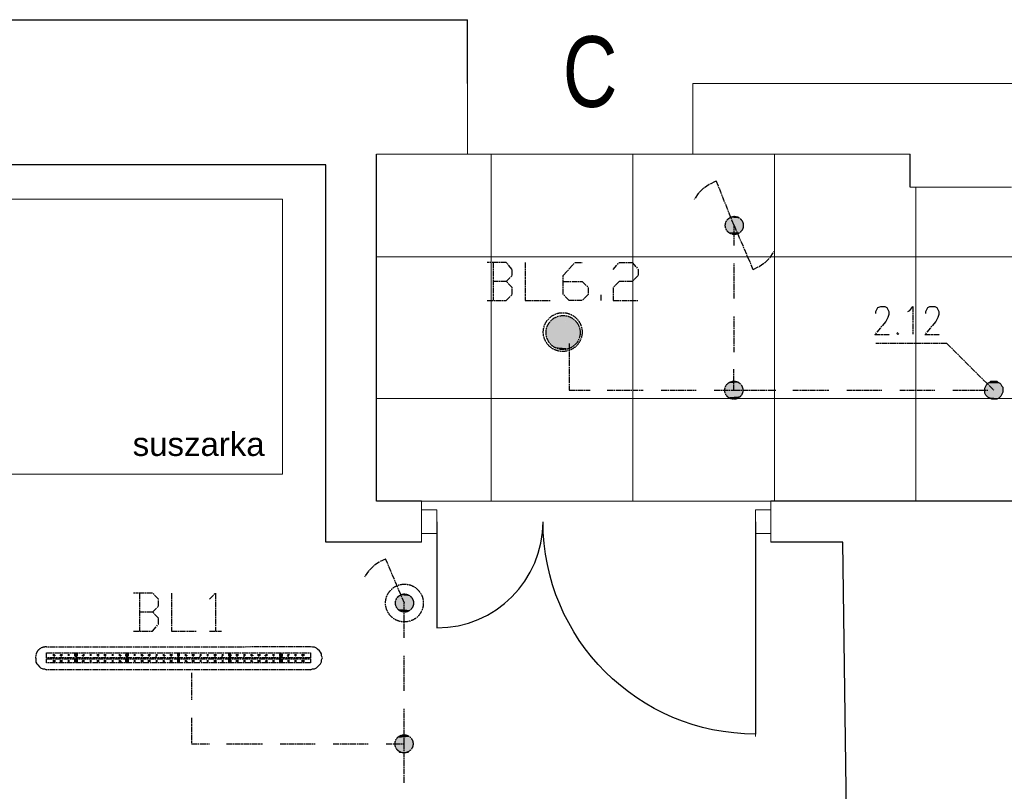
# Model space of a CAD drawing. Header units: millimetres. Extents: x -523 to 1404227, y -783705 to 1038705.
# Tile 485 of 508: x 888855 to 893027, y 238545 to 241815. Entities that reach past the tile are written whole.
import ezdxf

# ---------------------------------------------------------------- set-up
doc = ezdxf.new("R2010")
doc.units = ezdxf.units.MM
doc.linetypes.add('ACAD_ISO08W100', pattern=[36, 24, -3, 6, -3])
doc.layers.add('!!ELEKTRYKA', color=7, linetype='Continuous')
doc.styles.add('BIKWYM', font='BIKROMSW.SHX', dxfattribs={"width": 0.8})
doc.styles.get("Standard").update_dxf_attribs({"font": 'arial.ttf'})

msp = doc.modelspace()

# ---------------------------------------------------------------- linework, layer by layer
at = {"layer": '!!ELEKTRYKA', "color": 252}
for p, q in [((886382.7, 241815.06), (890752.7, 241815.06)), ((890752.7, 241545.06), (890752.7, 241815.06)), ((890367.7, 239775.06), (890367.7, 241245.06)), ((892627.7, 241105.06), (892627.7, 241245.06)), ((890152.7, 241200.06), (886922.7, 241200.06)), ((890152.7, 239600.06), (890152.7, 241200.06)), ((890557.7, 239775.06), (890367.7, 239775.06)), ((901667.7, 239775.06), (892037.7, 239775.06)), ((890622.7, 239687.56), (890622.7, 239237.56)), ((890557.7, 239600.06), (890152.7, 239600.06)), ((892342.7, 239600.06), (892037.7, 239600.06)), ((892412.7, 234500.06), (892342.7, 239600.06))]:
    msp.add_line(p, q, dxfattribs=at)
at = {"layer": '!!ELEKTRYKA', "color": 252, "lineweight": 20}
for p, q in [((890752.7, 241245.06), (890752.7, 241545.06)), ((891707.7, 241245.06), (891707.7, 241545.06)), ((891707.7, 241545.06), (902612.7, 241545.06)), ((890752.7, 241245.06), (890367.7, 241245.06)), ((892627.7, 241245.06), (891707.7, 241245.06)), ((892627.7, 241105.06), (893057.7, 241105.06)), ((890557.7, 239775.06), (890557.7, 239600.06)), ((892037.7, 239775.06), (892037.7, 239600.06)), ((890622.7, 239737.56), (890557.7, 239737.56)), ((890622.7, 239737.56), (890622.7, 239637.56)), ((892037.7, 239737.56), (891972.7, 239737.56)), ((891972.7, 239737.56), (891972.7, 239637.56)), ((891972.7, 239687.56), (891972.7, 238777.56)), ((890622.7, 239637.56), (890557.7, 239637.56)), ((892037.7, 239637.56), (891972.7, 239637.56))]:
    msp.add_line(p, q, dxfattribs=at)
at = {"layer": '!!ELEKTRYKA', "color": 252, "lineweight": 15, "ltscale": 15}
for p, q in [((890752.7, 241245.06), (891707.7, 241245.06)), ((890852.7, 241245.06), (890852.7, 239775.06)), ((891452.7, 241245.06), (891452.7, 239775.06)), ((892052.7, 241245.06), (892052.7, 239775.06)), ((892652.7, 241105.06), (892652.7, 239775.06)), ((890367.7, 240810.06), (904592.7, 240810.06)), ((890367.7, 240210.06), (904592.7, 240210.06)), ((890557.7, 239775.06), (892037.7, 239775.06))]:
    msp.add_line(p, q, dxfattribs=at)
at = {"layer": '!!ELEKTRYKA', "color": 252, "lineweight": 13}
for p, q in [((887306.27, 241054.31), (889969.37, 241054.31)), ((889969.37, 241054.31), (889969.37, 239888.63)), ((889969.37, 239888.63), (887306.27, 239888.63))]:
    msp.add_line(p, q, dxfattribs=at)
at = {"layer": '!!ELEKTRYKA', "color": 252, "extrusion": (0, 0, -1)}
msp.add_line((891972.7, 239687.56), (891972.7, 238787.56), dxfattribs=at)
at = {"layer": '!!ELEKTRYKA', "color": 5, "linetype": 'ACAD_ISO08W100', "lineweight": -3}
for points in [[(891801.75, 241129.13), (891776.18, 241116.41), (891751.31, 241099.5), (891729.99, 241078.33), (891712.94, 241052.89)], [(891882.06, 240942.84), (891806.1, 241133.38)], [(891882, 240858.24), (891882, 240942.94), (891962.17, 240756.64)], [(891962.74, 240756.56), (891988.26, 240769.25), (892013.79, 240786.2), (892035.05, 240807.39), (892051.36, 240832.77)], [(890916.75, 240705.8), (890942.53, 240731.22), (890942.53, 240756.56), (890916.75, 240786.2), (890836.58, 240786.2)], [(890861.42, 240786.35), (890861.42, 240625.53)], [(890997.36, 240786.25), (890997.36, 240625.4), (891103.16, 240625.4)], [(891158.14, 240705.86), (891238.81, 240705.86), (891263.8, 240680.45), (891263.8, 240650.82), (891238.81, 240625.41), (891183.84, 240625.41), (891158.14, 240650.82), (891158.14, 240731.28), (891208.83, 240786.25), (891238.81, 240786.25)], [(891369.99, 240756.57), (891395.64, 240786.21), (891450.51, 240786.21), (891476.16, 240756.57), (891476.16, 240731.2), (891450.51, 240705.76), (891395.64, 240705.76), (891369.99, 240680.39), (891369.99, 240625.38), (891476.16, 240625.38)], [(891882, 240633.91), (891882, 240782.04)], [(890836.58, 240625.34), (890916.75, 240625.34), (890942.53, 240650.75), (890942.53, 240680.39), (890916.75, 240705.8), (890861.63, 240705.8)], [(891318.92, 240625.43), (891318.92, 240650.81)], [(892483.13, 240570.37), (892483.13, 240578.84), (892487.37, 240587.31), (892491.6, 240595.78), (892504.31, 240600.02), (892521.25, 240600.02), (892529.72, 240595.78), (892533.95, 240587.31), (892538.19, 240578.84), (892538.19, 240566.14), (892533.95, 240553.43), (892525.48, 240536.5), (892478.9, 240481.51), (892542.42, 240481.51)], [(892618.29, 240578.95), (892626.75, 240583.18), (892639.44, 240600.1), (892639.44, 240481.6)], [(892694.97, 240570.31), (892694.97, 240578.84), (892699.2, 240587.29), (892703.43, 240595.74), (892711.88, 240599.97), (892733.01, 240599.97), (892741.47, 240595.74), (892745.69, 240587.29), (892749.92, 240578.84), (892749.92, 240566.08), (892745.69, 240553.4), (892737.24, 240536.5), (892690.74, 240481.47), (892754.15, 240481.47)], [(891882, 240405.25), (891882, 240557.71)], [(892576.29, 240489.93), (892572.06, 240485.7), (892576.29, 240481.47), (892580.52, 240485.7)], [(891183.67, 240443.36), (891183.67, 240244.37), (891272.89, 240244.37)], [(892783.69, 240443.38), (892483.04, 240443.38)], [(892783.9, 240443.32), (892983.11, 240244.4)], [(891797.13, 240244.46), (891881.62, 240244.46), (891881.62, 240333.35)], [(891344.45, 240244.41), (891496.98, 240244.41)], [(891573.25, 240244.41), (891721.5, 240244.41)], [(891882, 240244.42), (892060.08, 240244.42)], [(892131.73, 240244.42), (892284.26, 240244.42)], [(892360.18, 240244.42), (892508.45, 240244.42)], [(892585.07, 240244.42), (892732.64, 240244.42)], [(892809.26, 240244.42), (892957.53, 240244.42)], [(890404.75, 239528.95), (890378.87, 239516.29), (890353.7, 239499.32), (890332.85, 239478.18), (890315.59, 239452.8)], [(890485.08, 239342.68), (890404.61, 239533.16)], [(889418.27, 239304.55), (889443.65, 239330), (889443.65, 239359.58), (889418.27, 239385.03), (889337.79, 239385.03)], [(889363.32, 239384.97), (889363.32, 239224.11)], [(889498.57, 239385.01), (889498.57, 239224.12), (889604.28, 239224.12)], [(889659.35, 239359.64), (889684.66, 239385.02), (889684.66, 239224.2)], [(890484.65, 239194.62), (890484.65, 239342.74)], [(889337.79, 239224.14), (889418.27, 239224.14), (889443.65, 239253.79), (889443.65, 239279.17), (889418.27, 239304.55), (889363.16, 239304.55)], [(889659.53, 239224.2), (889710.44, 239224.2)], [(890484.65, 238970.23), (890484.65, 239118.43)], [(890087.19, 239059.1), (888969.3, 239059.1)], [(889583.44, 239046.28), (889583.44, 238931.96)], [(890408.75, 238745.74), (890484.91, 238745.74), (890484.91, 238893.97)], [(889583.44, 238855.77), (889583.44, 238745.72), (889659.42, 238745.72)], [(889731.12, 238745.85), (889883.59, 238745.85)], [(889959.47, 238745.85), (890107.62, 238745.85)], [(890184.22, 238745.85), (890332.36, 238745.85)], [(890484.65, 238580.78), (890484.65, 238745.85)]]:
    msp.add_lwpolyline(points, dxfattribs=at)
for points in [[(893007.95, 240214.75), (893003.73, 240210.53), (892995.29, 240206.31), (892986.86, 240206.31), (892978.42, 240206.31), (892974.21, 240206.31), (892965.77, 240210.53), (892957.34, 240214.75), (892953.12, 240218.97), (892948.9, 240223.26), (892944.68, 240231.69), (892944.68, 240240.13), (892944.68, 240248.63), (892944.68, 240252.85), (892948.9, 240261.35), (892953.12, 240269.79), (892957.34, 240274.01), (892965.77, 240278.22), (892969.99, 240282.51), (892978.42, 240282.51), (892986.86, 240282.51), (892995.29, 240282.51), (892999.51, 240278.22), (893007.95, 240274.01), (893012.16, 240269.79), (893016.38, 240261.35), (893020.6, 240257.07), (893020.6, 240248.63), (893020.6, 240240.13), (893020.6, 240235.91), (893016.38, 240227.47), (893012.16, 240218.97)], [(888969.3, 239131.03), (890087.19, 239131.03), (890087.19, 239109.86), (888969.3, 239109.86)], [(889100.34, 239122.5), (889100.34, 239126.79), (889096.71, 239126.79), (889092.35, 239126.79), (889087.99, 239126.79), (889087.99, 239122.5), (889087.99, 239118.29), (889092.35, 239118.29), (889092.35, 239114.07), (889096.71, 239114.07), (889096.71, 239118.29), (889100.34, 239118.29)], [(889317.03, 239122.53), (889317.03, 239126.73), (889312.68, 239126.73), (889308.33, 239126.73), (889303.97, 239122.53), (889303.97, 239118.25), (889308.33, 239118.25), (889308.33, 239114.04), (889312.68, 239114.04), (889312.68, 239118.25), (889317.03, 239118.25)], [(889430.94, 239118.31), (889435.29, 239114.04), (889435.29, 239114.04)], [(889532.79, 239122.51), (889532.79, 239126.78), (889528.44, 239126.78), (889524.1, 239126.78), (889524.1, 239122.51), (889524.1, 239118.31), (889528.44, 239114.04), (889528.44, 239118.31), (889532.79, 239118.31)], [(889524.1, 239118.31), (889528.44, 239114.04), (889528.44, 239114.04)], [(889617.26, 239118.26), (889621.6, 239114.07), (889621.6, 239114.07)], [(889710.41, 239118.25), (889714.75, 239114.06), (889714.75, 239114.06)], [(889753.09, 239122.48), (889748.76, 239122.48), (889748.76, 239126.74), (889744.42, 239126.74), (889740.09, 239126.74), (889740.09, 239122.48), (889740.09, 239118.29), (889744.42, 239118.29), (889744.42, 239114.03), (889748.76, 239114.03), (889748.76, 239118.29)], [(889803.57, 239118.28), (889807.9, 239114.02), (889807.9, 239114.02)], [(889969.06, 239122.46), (889969.06, 239126.72), (889964.73, 239126.72), (889960.4, 239126.72), (889956.07, 239126.72), (889956.07, 239122.46), (889956.07, 239118.21), (889960.4, 239118.21), (889960.4, 239114.03), (889964.73, 239114.03), (889964.73, 239118.21), (889969.06, 239118.21)], [(889989.88, 239118.29), (889994.21, 239114.03), (889994.21, 239114.03)], [(888969.3, 239105.64), (890087.19, 239105.64), (890087.19, 239088.7), (888969.3, 239088.7)], [(889100.34, 239097.14), (889100.34, 239101.36), (889096.71, 239101.36), (889092.35, 239101.36), (889087.99, 239101.36), (889087.99, 239097.14), (889087.99, 239092.93), (889092.35, 239092.93), (889096.71, 239092.93), (889100.34, 239092.93)], [(889317.03, 239097.14), (889317.03, 239101.35), (889312.68, 239101.35), (889308.33, 239101.35), (889303.97, 239101.35), (889303.97, 239097.14), (889303.97, 239092.86), (889308.33, 239092.86), (889312.68, 239092.86), (889317.03, 239092.86)], [(889532.79, 239097.1), (889532.79, 239101.37), (889528.44, 239101.37), (889524.1, 239101.37), (889524.1, 239097.1), (889524.1, 239092.9), (889528.44, 239092.9), (889532.79, 239092.9)], [(889753.09, 239097.12), (889748.76, 239097.12), (889748.76, 239101.31), (889744.42, 239101.31), (889740.09, 239101.31), (889740.09, 239097.12), (889740.09, 239092.85), (889744.42, 239092.85), (889748.76, 239092.85)], [(889969.06, 239097.08), (889969.06, 239101.33), (889964.73, 239101.33), (889960.4, 239101.33), (889956.07, 239101.33), (889956.07, 239097.08), (889956.07, 239092.82), (889960.4, 239092.82), (889964.73, 239092.82), (889969.06, 239092.82)]]:
    msp.add_lwpolyline(points, close=True, dxfattribs=at)
msp.add_lwpolyline([(890087.18, 239058.98), (890095.83, 239063.23), (890104.47, 239063.23), (890112.4, 239067.48), (890121.04, 239075.91), (890129.69, 239084.41), (890134.01, 239092.84), (890134.01, 239101.34), (890138.33, 239109.84), (890134.01, 239118.27), (890134.01, 239126.77), (890129.69, 239135.2), (890125.37, 239139.45), (890116.72, 239147.88), (890112.4, 239152.13), (890104.47, 239156.39), (890095.83, 239156.39), (890087.19, 239156.41), (888969.63, 239156.34, 0.4716754), (888923.07, 239109.77), (888923.07, 239101.33), (888923.07, 239092.82), (888927.43, 239084.38), (888931.8, 239080.16), (888939.8, 239071.72), (888944.17, 239067.43), (888952.9, 239063.21), (888960.9, 239063.21), (888969.63, 239058.99)], format="xyb", dxfattribs=at)
for centre, radius in [((891883.04, 240942.81), 38.16), ((891883.04, 240942.81), 38.16), ((891156.08, 240491.08), 82.23), ((891157.79, 240489.03), 72.17), ((891881.09, 240244.58), 38.32), ((891881.09, 240244.58), 38.32), ((890485.44, 239342.68), 80.12), ((890485.71, 239342.54), 38.29), ((890485.71, 239342.54), 38.29), ((890483.82, 238746.01), 38.29), ((890483.82, 238746.01), 38.29)]:
    msp.add_circle(centre, radius, dxfattribs=at)
at = {"layer": '!!ELEKTRYKA', "color": 252}
msp.add_arc((890622.7, 239687.56), 450, 270, 0, dxfattribs=at)
at = {"layer": '!!ELEKTRYKA', "color": 252, "extrusion": (0, 0, -1)}
msp.add_arc((-891972.7, 239687.56), 900, 270, 0, dxfattribs=at)
at = {"layer": '!!ELEKTRYKA', "color": 5, "linetype": 'ACAD_ISO08W100', "lineweight": -3}
for points in [[(891848.31, 240959.82), (891919.99, 240955.56), (891844.05, 240955.56)], [(891844.05, 240955.56), (891924.25, 240947.12), (891844.05, 240947.12)], [(891844.05, 240955.56), (891919.99, 240955.56), (891924.25, 240947.12)], [(891852.45, 240968.31), (891919.87, 240959.87), (891848.19, 240959.87)], [(891848.19, 240959.87), (891919.87, 240959.87), (891919.87, 240955.61)], [(891856.59, 240972.54), (891915.49, 240968.36), (891852.33, 240968.36)], [(891852.33, 240968.36), (891915.49, 240968.36), (891919.75, 240959.84)], [(891860.73, 240976.85), (891911.82, 240972.59), (891856.47, 240972.59)], [(891856.47, 240972.59), (891911.82, 240972.59), (891916.08, 240968.33)], [(891869.13, 240981.08), (891903.19, 240976.89), (891860.61, 240976.89)], [(891860.61, 240976.89), (891903.19, 240976.89), (891911.7, 240972.64)], [(891869.58, 240980.98), (891899.38, 240980.98), (891903.64, 240976.72)], [(891882.12, 240985.25), (891890.63, 240981), (891877.86, 240981)], [(891844.05, 240947.12), (891919.99, 240938.67), (891844.05, 240938.67)], [(891844.05, 240947.12), (891924.25, 240947.12), (891919.99, 240938.67)], [(891844.05, 240938.67), (891919.99, 240930.15), (891848.31, 240930.15)], [(891844.05, 240938.67), (891919.99, 240938.67), (891919.99, 240930.15)], [(891848.19, 240930.2), (891915.61, 240926.02), (891848.19, 240926.02)], [(891848.19, 240930.2), (891919.87, 240930.2), (891915.61, 240926.02)], [(891848.19, 240926.02), (891911.35, 240917.5), (891852.45, 240917.5)], [(891848.19, 240926.02), (891915.61, 240926.02), (891911.35, 240917.5)], [(891852.33, 240917.55), (891907.68, 240913.29), (891860.85, 240913.29)], [(891852.33, 240917.55), (891911.94, 240917.55), (891907.68, 240913.29)], [(891860.61, 240913.39), (891903.19, 240909.13), (891864.87, 240909.13)], [(891860.61, 240913.39), (891907.45, 240913.39), (891903.19, 240909.13)], [(891873.72, 240909.01), (891886.49, 240904.75), (891877.98, 240904.75)], [(891873.72, 240909.01), (891895.01, 240909.01), (891886.49, 240904.75)], [(891107.37, 240540.77), (891213.08, 240532.27), (891098.8, 240532.27)], [(891111.36, 240545.06), (891208.49, 240540.78), (891107.08, 240540.78)], [(891107.08, 240540.78), (891208.49, 240540.78), (891212.78, 240532.35)], [(891115.5, 240549.28), (891204.06, 240545.07), (891111.22, 240545.07)], [(891111.22, 240545.07), (891204.06, 240545.07), (891208.35, 240540.85)], [(891120.33, 240553.38), (891201.03, 240549.17), (891116.05, 240549.17)], [(891116.05, 240549.17), (891201.03, 240549.17), (891204.6, 240544.88)], [(891120.19, 240553.39), (891192.32, 240553.39), (891200.88, 240549.17)], [(891132.75, 240557.68), (891187.74, 240553.47), (891128.47, 240553.47)], [(891132.61, 240557.68), (891179.02, 240557.68), (891187.59, 240553.47)], [(891145.17, 240561.97), (891174.45, 240557.76), (891140.89, 240557.76)], [(891145.03, 240562.05), (891166.45, 240562.05), (891175.02, 240557.77)], [(891090.66, 240511.04), (891226.39, 240502.61), (891086.38, 240502.61)], [(891086.38, 240502.61), (891229.96, 240498.32), (891086.38, 240498.32)], [(891086.38, 240502.61), (891226.39, 240502.61), (891229.96, 240498.32)], [(891086.38, 240498.32), (891229.96, 240489.89), (891086.38, 240489.89)], [(891086.38, 240498.32), (891229.96, 240498.32), (891229.96, 240489.89)], [(891094.8, 240523.76), (891221.95, 240515.33), (891090.52, 240515.33)], [(891090.52, 240515.33), (891226.23, 240511.04), (891090.52, 240511.04)], [(891090.52, 240515.33), (891221.95, 240515.33), (891226.23, 240511.04)], [(891090.52, 240511.04), (891226.23, 240511.04), (891226.23, 240502.61)], [(891098.94, 240528.05), (891221.8, 240523.83), (891094.66, 240523.83)], [(891094.66, 240523.83), (891221.8, 240523.83), (891221.8, 240515.33)], [(891098.8, 240532.27), (891217.36, 240528.05), (891098.8, 240528.05)], [(891098.8, 240532.27), (891213.08, 240532.27), (891217.36, 240528.05)], [(891098.8, 240528.05), (891217.36, 240528.05), (891221.65, 240523.84)], [(891086.38, 240489.89), (891229.96, 240481.39), (891086.38, 240481.39)], [(891086.38, 240489.89), (891229.96, 240489.89), (891229.96, 240481.39)], [(891086.38, 240481.39), (891226.39, 240477.18), (891086.38, 240477.18)], [(891086.38, 240481.39), (891229.96, 240481.39), (891226.39, 240477.18)], [(891086.38, 240477.18), (891226.39, 240468.75), (891090.66, 240468.75)], [(891086.38, 240477.18), (891226.39, 240477.18), (891226.39, 240468.75)], [(891090.52, 240468.75), (891221.95, 240464.47), (891090.52, 240464.47)], [(891090.52, 240468.75), (891226.23, 240468.75), (891221.95, 240464.47)], [(891090.52, 240464.47), (891221.95, 240456.04), (891094.8, 240456.04)], [(891090.52, 240464.47), (891221.95, 240464.47), (891221.95, 240456.04)], [(891094.66, 240456.05), (891217.51, 240451.83), (891098.94, 240451.83)], [(891094.66, 240456.05), (891221.8, 240456.05), (891217.51, 240451.83)], [(891098.8, 240451.84), (891213.08, 240447.63), (891098.8, 240447.63)], [(891098.8, 240451.84), (891217.36, 240451.84), (891213.08, 240447.63)], [(891098.8, 240447.63), (891208.79, 240439.13), (891107.37, 240439.13)], [(891098.8, 240447.63), (891213.08, 240447.63), (891208.79, 240439.13)], [(891107.08, 240439.22), (891204.21, 240435), (891111.36, 240435)], [(891107.08, 240439.22), (891208.49, 240439.22), (891204.21, 240435)], [(891111.22, 240435.01), (891199.78, 240430.8), (891115.5, 240430.8)], [(891111.22, 240435.01), (891204.06, 240435.01), (891199.78, 240430.8)], [(891116.05, 240430.62), (891192.46, 240426.33), (891120.33, 240426.33)], [(891116.05, 240430.62), (891201.03, 240430.62), (891192.46, 240426.33)], [(891128.47, 240426.43), (891179.17, 240422.22), (891132.75, 240422.22)], [(891128.47, 240426.43), (891187.74, 240426.43), (891179.17, 240422.22)], [(891140.89, 240422.32), (891166.59, 240418.03), (891145.17, 240418.03)], [(891140.89, 240422.32), (891174.45, 240422.32), (891166.59, 240418.03)], [(891919.99, 240261.28), (891844.05, 240252.83), (891919.99, 240252.83)], [(891919.99, 240261.28), (891848.31, 240261.28), (891844.05, 240252.83)], [(891919.99, 240252.83), (891844.05, 240244.39), (891924.25, 240244.39)], [(891919.99, 240252.83), (891844.05, 240252.83), (891844.05, 240244.39)], [(891915.61, 240265.53), (891848.19, 240261.35), (891919.87, 240261.35)], [(891915.61, 240265.53), (891852.45, 240265.53), (891848.19, 240261.35)], [(891911.94, 240274.05), (891852.33, 240265.61), (891915.49, 240265.61)], [(891911.94, 240274.05), (891856.59, 240274.05), (891852.33, 240265.61)], [(891903.31, 240278.31), (891856.47, 240274.05), (891911.82, 240274.05)], [(891903.31, 240278.31), (891860.73, 240278.31), (891856.47, 240274.05)], [(891898.93, 240282.57), (891860.61, 240278.31), (891903.19, 240278.31)], [(891898.93, 240282.57), (891869.13, 240282.57), (891860.61, 240278.31)], [(892948.9, 240265.57), (893020.6, 240257.07), (892944.68, 240257.07)], [(892944.68, 240257.07), (893020.6, 240248.63), (892944.68, 240248.63)], [(892944.68, 240257.07), (893020.6, 240257.07), (893020.6, 240248.63)], [(892944.68, 240248.63), (893020.6, 240244.41), (892944.68, 240244.41)], [(892944.68, 240248.63), (893020.6, 240248.63), (893020.6, 240244.41)], [(892953.04, 240269.84), (893016.3, 240265.55), (892948.82, 240265.55)], [(892948.82, 240265.55), (893016.3, 240265.55), (893020.52, 240257.12)], [(892957.18, 240274.1), (893012.01, 240269.82), (892952.96, 240269.82)], [(892952.96, 240269.82), (893012.01, 240269.82), (893016.22, 240265.6)], [(892965.54, 240278.3), (893007.71, 240274.08), (892957.1, 240274.08)], [(892957.1, 240274.08), (893007.71, 240274.08), (893011.93, 240269.87)], [(892974.51, 240282.42), (892999.81, 240278.21), (892966.07, 240278.21)], [(892966.07, 240278.21), (892999.81, 240278.21), (893008.24, 240273.99)], [(892974.36, 240282.45), (892995.44, 240282.45), (892999.65, 240278.23)], [(891924.25, 240244.39), (891844.05, 240240.13), (891919.99, 240240.13)], [(891924.25, 240244.39), (891844.05, 240244.39), (891844.05, 240240.13)], [(891919.99, 240240.13), (891844.05, 240240.13), (891848.31, 240231.68)], [(891919.87, 240240.13), (891848.19, 240231.68), (891919.87, 240231.68)], [(891919.87, 240231.68), (891848.19, 240223.24), (891915.61, 240223.24)], [(891919.87, 240231.68), (891848.19, 240231.68), (891848.19, 240223.24)], [(891915.61, 240223.24), (891848.19, 240223.24), (891852.45, 240218.98)], [(891915.49, 240223.24), (891852.33, 240219.05), (891911.94, 240219.05)], [(891911.94, 240219.05), (891852.33, 240219.05), (891860.85, 240214.8)], [(891911.7, 240219.06), (891860.61, 240214.87), (891907.45, 240214.87)], [(891907.45, 240214.87), (891860.61, 240214.87), (891864.87, 240210.61)], [(891907.33, 240214.87), (891864.75, 240210.62), (891903.07, 240210.62)], [(891903.07, 240210.62), (891864.75, 240210.62), (891873.27, 240206.43)], [(891903.52, 240210.5), (891873.72, 240206.24), (891895.01, 240206.24)], [(892944.68, 240244.41), (893020.6, 240235.91), (892944.68, 240235.91)], [(892944.68, 240244.41), (893020.6, 240244.41), (893020.6, 240235.91)], [(892944.68, 240235.91), (893020.6, 240227.47), (892948.9, 240227.47)], [(892944.68, 240235.91), (893020.6, 240235.91), (893020.6, 240227.47)], [(892948.82, 240227.45), (893016.3, 240223.24), (892953.04, 240223.24)], [(892948.82, 240227.45), (893020.52, 240227.45), (893016.3, 240223.24)], [(892952.96, 240223.29), (893012.01, 240214.78), (892957.18, 240214.78)], [(892952.96, 240223.29), (893016.22, 240223.29), (893012.01, 240214.78)], [(892957.1, 240214.83), (893003.49, 240210.61), (892961.32, 240210.61)], [(892957.1, 240214.83), (893011.93, 240214.83), (893003.49, 240210.61)], [(892961.24, 240210.6), (892999.2, 240206.38), (892969.68, 240206.38)], [(892961.24, 240210.6), (893003.41, 240210.6), (892999.2, 240206.38)], [(890455.15, 239372.4), (890514.04, 239368.16), (890450.84, 239368.16)], [(890463.6, 239376.62), (890510.28, 239372.38), (890454.98, 239372.38)], [(890454.98, 239372.38), (890510.28, 239372.38), (890514.59, 239368.22)], [(890468.26, 239380.72), (890506.32, 239376.49), (890463.95, 239376.49)], [(890463.95, 239376.49), (890506.32, 239376.49), (890510.63, 239372.25)], [(890468.09, 239380.78), (890497.53, 239380.78), (890506.15, 239376.54)], [(890484.99, 239385.06), (890489.3, 239380.83), (890476.37, 239380.83)], [(890446.87, 239355.4), (890523.01, 239346.92), (890442.56, 239346.92)], [(890442.56, 239346.92), (890523.01, 239338.45), (890446.87, 239338.45)], [(890442.56, 239346.92), (890523.01, 239346.92), (890523.01, 239338.45)], [(890451.01, 239368.1), (890518.52, 239359.7), (890446.7, 239359.7)], [(890446.7, 239359.7), (890522.83, 239355.46), (890446.7, 239355.46)], [(890446.7, 239359.7), (890518.52, 239359.7), (890522.83, 239355.46)], [(890446.7, 239355.46), (890522.83, 239355.46), (890522.83, 239346.98)], [(890446.7, 239338.51), (890518.52, 239330.03), (890446.7, 239330.03)], [(890446.7, 239338.51), (890522.83, 239338.51), (890518.52, 239330.03)], [(890446.7, 239330.03), (890518.52, 239325.79), (890451.01, 239325.79)], [(890446.7, 239330.03), (890518.52, 239330.03), (890518.52, 239325.79)], [(890450.84, 239368.16), (890514.04, 239368.16), (890518.35, 239359.68)], [(890450.84, 239325.85), (890514.04, 239317.38), (890455.15, 239317.38)], [(890450.84, 239325.85), (890518.35, 239325.85), (890514.04, 239317.38)], [(890454.98, 239317.37), (890505.97, 239313.13), (890459.29, 239313.13)], [(890454.98, 239317.37), (890514.59, 239317.37), (890505.97, 239313.13)], [(890459.81, 239313.01), (890502.18, 239308.77), (890464.12, 239308.77)], [(890459.81, 239313.01), (890506.49, 239313.01), (890502.18, 239308.77)], [(890472.23, 239308.81), (890489.46, 239304.58), (890480.85, 239304.58)], [(890472.23, 239308.81), (890493.06, 239308.81), (890489.46, 239304.58)], [(888994.83, 239126.77), (889007.19, 239122.55), (888994.83, 239122.55)], [(888994.83, 239126.77), (889003.56, 239126.77), (889007.19, 239122.55)], [(888994.83, 239122.55), (889007.19, 239118.33), (888994.83, 239118.33)], [(888994.83, 239122.55), (889007.19, 239122.55), (889007.19, 239118.33)], [(888998.97, 239118.36), (889003.33, 239114.07), (888998.97, 239114.07)], [(888998.97, 239118.36), (889003.33, 239118.36), (889003.33, 239114.07)], [(889028.87, 239126.75), (889036.86, 239122.53), (889024.5, 239122.53)], [(889024.5, 239122.53), (889036.86, 239118.32), (889024.5, 239118.32)], [(889024.5, 239122.53), (889036.86, 239122.53), (889036.86, 239118.32)], [(889028.64, 239126.77), (889037.37, 239126.77), (889037.37, 239122.55)], [(889028.64, 239118.34), (889033.01, 239114.12), (889028.64, 239114.12)], [(889028.64, 239118.34), (889033.01, 239118.34), (889033.01, 239114.12)], [(889058.32, 239126.75), (889067.04, 239122.53), (889058.32, 239122.53)], [(889058.32, 239126.75), (889067.04, 239126.75), (889067.04, 239122.53)], [(889058.32, 239122.53), (889067.04, 239118.32), (889058.32, 239118.32)], [(889058.32, 239122.53), (889067.04, 239122.53), (889067.04, 239118.32)], [(889087.99, 239126.79), (889100.34, 239122.5), (889087.99, 239122.5)], [(889087.99, 239126.79), (889100.34, 239126.79), (889100.34, 239122.5)], [(889087.99, 239122.5), (889100.34, 239118.29), (889087.99, 239118.29)], [(889087.99, 239122.5), (889100.34, 239122.5), (889100.34, 239118.29)], [(889092.13, 239118.31), (889096.49, 239114.1), (889092.13, 239114.1)], [(889092.13, 239118.31), (889096.49, 239118.31), (889096.49, 239114.1)], [(889117.66, 239122.54), (889130.01, 239118.26), (889117.66, 239118.26)], [(889117.66, 239122.54), (889130.01, 239122.54), (889130.01, 239118.26)], [(889121.8, 239126.78), (889130.52, 239122.56), (889121.8, 239122.56)], [(889121.8, 239126.78), (889130.52, 239126.78), (889130.52, 239122.56)], [(889121.8, 239118.35), (889126.16, 239114.07), (889121.8, 239114.07)], [(889121.8, 239118.35), (889126.16, 239118.35), (889126.16, 239114.07)], [(889151.47, 239126.74), (889160.19, 239122.53), (889151.47, 239122.53)], [(889151.47, 239126.74), (889160.19, 239126.74), (889160.19, 239122.53)], [(889151.47, 239122.53), (889160.19, 239118.32), (889151.47, 239118.32)], [(889151.47, 239122.53), (889160.19, 239122.53), (889160.19, 239118.32)], [(889181.15, 239126.77), (889193.49, 239122.56), (889181.15, 239122.56)], [(889181.15, 239126.77), (889193.49, 239126.77), (889193.49, 239122.56)], [(889181.15, 239122.56), (889193.49, 239118.28), (889181.15, 239118.28)], [(889181.15, 239122.56), (889193.49, 239122.56), (889193.49, 239118.28)], [(889185.29, 239118.3), (889189.64, 239114.09), (889185.29, 239114.09)], [(889185.29, 239118.3), (889189.64, 239118.3), (889189.64, 239114.09)], [(889210.82, 239126.73), (889223.16, 239122.52), (889210.82, 239122.52)], [(889210.82, 239126.73), (889223.16, 239126.73), (889223.16, 239122.52)], [(889210.82, 239122.52), (889223.16, 239118.31), (889210.82, 239118.31)], [(889210.82, 239122.52), (889223.16, 239122.52), (889223.16, 239118.31)], [(889214.96, 239118.33), (889219.31, 239114.05), (889214.96, 239114.05)], [(889214.96, 239118.33), (889219.31, 239118.33), (889219.31, 239114.05)], [(889244.63, 239126.77), (889253.34, 239122.56), (889244.63, 239122.56)], [(889244.63, 239126.77), (889253.34, 239126.77), (889253.34, 239122.56)], [(889244.63, 239122.56), (889253.34, 239118.28), (889244.63, 239118.28)], [(889244.63, 239122.56), (889253.34, 239122.56), (889253.34, 239118.28)], [(889274.3, 239126.79), (889283.01, 239122.51), (889274.3, 239122.51)], [(889274.3, 239126.79), (889283.01, 239126.79), (889283.01, 239122.51)], [(889274.3, 239122.51), (889287.36, 239118.3), (889274.3, 239118.3)], [(889274.3, 239122.51), (889287.36, 239122.51), (889287.36, 239118.3)], [(889278.44, 239118.32), (889282.79, 239114.11), (889278.44, 239114.11)], [(889278.44, 239118.32), (889282.79, 239118.32), (889282.79, 239114.11)], [(889308.33, 239126.73), (889317.03, 239122.53), (889303.97, 239122.53)], [(889303.97, 239122.53), (889317.03, 239118.25), (889303.97, 239118.25)], [(889303.97, 239122.53), (889317.03, 239122.53), (889317.03, 239118.25)], [(889308.11, 239126.75), (889316.82, 239126.75), (889316.82, 239122.54)], [(889308.11, 239118.34), (889312.47, 239114.06), (889308.11, 239114.06)], [(889308.11, 239118.34), (889312.47, 239118.34), (889312.47, 239114.06)], [(889337.79, 239126.76), (889346.49, 239122.56), (889337.79, 239122.56)], [(889337.79, 239126.76), (889346.49, 239126.76), (889346.49, 239122.56)], [(889337.79, 239122.56), (889346.49, 239118.28), (889337.79, 239118.28)], [(889337.79, 239122.56), (889346.49, 239122.56), (889346.49, 239118.28)], [(889367.46, 239126.77), (889380.51, 239122.49), (889367.46, 239122.49)], [(889367.46, 239126.77), (889376.16, 239126.77), (889380.51, 239122.49)], [(889367.46, 239122.49), (889380.51, 239118.29), (889367.46, 239118.29)], [(889367.46, 239122.49), (889380.51, 239122.49), (889380.51, 239118.29)], [(889371.6, 239118.31), (889375.95, 239114.1), (889371.6, 239114.1)], [(889371.6, 239118.31), (889375.95, 239118.31), (889375.95, 239114.1)], [(889401.48, 239126.77), (889410.18, 239122.5), (889397.13, 239122.5)], [(889397.13, 239122.5), (889410.18, 239118.29), (889397.13, 239118.29)], [(889397.13, 239122.5), (889410.18, 239122.5), (889410.18, 239118.29)], [(889401.27, 239126.79), (889409.97, 239126.79), (889409.97, 239122.51)], [(889401.27, 239118.31), (889405.62, 239114.03), (889401.27, 239114.03)], [(889401.27, 239118.31), (889405.62, 239118.31), (889405.62, 239114.03)], [(889430.94, 239126.79), (889439.64, 239122.51), (889430.94, 239122.51)], [(889430.94, 239126.79), (889439.64, 239126.79), (889439.64, 239122.51)], [(889430.94, 239122.51), (889439.64, 239118.31), (889430.94, 239118.31)], [(889430.94, 239122.51), (889439.64, 239122.51), (889439.64, 239118.31)], [(889430.94, 239118.31), (889435.29, 239118.31), (889435.29, 239114.04)], [(889460.62, 239126.71), (889469.31, 239122.51), (889460.62, 239122.51)], [(889460.62, 239126.71), (889469.31, 239126.71), (889469.31, 239122.51)], [(889460.62, 239122.51), (889473.65, 239118.31), (889460.62, 239118.31)], [(889460.62, 239122.51), (889473.65, 239122.51), (889473.65, 239118.31)], [(889464.76, 239118.32), (889469.1, 239114.05), (889464.76, 239114.05)], [(889464.76, 239118.32), (889469.1, 239118.32), (889469.1, 239114.05)], [(889490.29, 239126.7), (889503.32, 239122.5), (889490.29, 239122.5)], [(889490.29, 239126.7), (889503.32, 239126.7), (889503.32, 239122.5)], [(889490.29, 239122.5), (889503.32, 239118.3), (889490.29, 239118.3)], [(889490.29, 239122.5), (889503.32, 239122.5), (889503.32, 239118.3)], [(889494.43, 239118.32), (889498.77, 239114.05), (889494.43, 239114.05)], [(889494.43, 239118.32), (889498.77, 239118.32), (889498.77, 239114.05)], [(889524.1, 239126.78), (889532.79, 239122.51), (889524.1, 239122.51)], [(889524.1, 239126.78), (889532.79, 239126.78), (889532.79, 239122.51)], [(889524.1, 239122.51), (889532.79, 239118.31), (889524.1, 239118.31)], [(889524.1, 239122.51), (889532.79, 239122.51), (889532.79, 239118.31)], [(889524.1, 239118.31), (889528.44, 239118.31), (889528.44, 239114.04)], [(889553.77, 239126.76), (889562.46, 239122.49), (889553.77, 239122.49)], [(889553.77, 239126.76), (889562.46, 239126.76), (889562.46, 239122.49)], [(889553.77, 239122.49), (889566.8, 239118.29), (889553.77, 239118.29)], [(889553.77, 239122.49), (889566.8, 239122.49), (889566.8, 239118.29)], [(889557.91, 239118.31), (889562.26, 239114.04), (889557.91, 239114.04)], [(889557.91, 239118.31), (889562.26, 239118.31), (889562.26, 239114.04)], [(889583.44, 239126.74), (889596.47, 239122.47), (889583.44, 239122.47)], [(889583.44, 239126.74), (889596.47, 239126.74), (889596.47, 239122.47)], [(889583.44, 239122.47), (889596.47, 239118.27), (889583.44, 239118.27)], [(889583.44, 239122.47), (889596.47, 239122.47), (889596.47, 239118.27)], [(889587.59, 239118.29), (889591.93, 239114.09), (889587.59, 239114.09)], [(889587.59, 239118.29), (889591.93, 239118.29), (889591.93, 239114.09)], [(889617.26, 239126.73), (889625.94, 239122.53), (889617.26, 239122.53)], [(889617.26, 239126.73), (889625.94, 239126.73), (889625.94, 239122.53)], [(889617.26, 239122.53), (889625.94, 239118.26), (889617.26, 239118.26)], [(889617.26, 239122.53), (889625.94, 239122.53), (889625.94, 239118.26)], [(889617.26, 239118.26), (889621.6, 239118.26), (889621.6, 239114.07)], [(889646.93, 239126.77), (889655.61, 239122.5), (889646.93, 239122.5)], [(889646.93, 239126.77), (889655.61, 239126.77), (889655.61, 239122.5)], [(889646.93, 239122.5), (889655.61, 239118.24), (889646.93, 239118.24)], [(889646.93, 239122.5), (889655.61, 239122.5), (889655.61, 239118.24)], [(889651.07, 239118.32), (889655.41, 239118.32), (889651.07, 239114.05)], [(889676.6, 239126.74), (889689.62, 239122.47), (889676.6, 239122.47)], [(889676.6, 239126.74), (889689.62, 239126.74), (889689.62, 239122.47)], [(889676.6, 239122.47), (889689.62, 239118.28), (889676.6, 239118.28)], [(889676.6, 239122.47), (889689.62, 239122.47), (889689.62, 239118.28)], [(889680.74, 239118.29), (889685.08, 239114.02), (889680.74, 239114.02)], [(889680.74, 239118.29), (889685.08, 239118.29), (889685.08, 239114.02)], [(889710.41, 239126.71), (889719.09, 239122.52), (889710.41, 239122.52)], [(889710.41, 239126.71), (889719.09, 239126.71), (889719.09, 239122.52)], [(889710.41, 239122.52), (889719.09, 239118.25), (889710.41, 239118.25)], [(889710.41, 239122.52), (889719.09, 239122.52), (889719.09, 239118.25)], [(889710.41, 239118.25), (889714.75, 239118.25), (889714.75, 239114.06)], [(889740.09, 239126.74), (889748.76, 239122.48), (889740.09, 239122.48)], [(889740.09, 239126.74), (889748.76, 239126.74), (889748.76, 239122.48)], [(889740.09, 239122.48), (889748.76, 239118.29), (889740.09, 239118.29)], [(889740.09, 239122.48), (889753.09, 239122.48), (889748.76, 239118.29)], [(889744.23, 239118.3), (889748.56, 239114.03), (889744.23, 239114.03)], [(889744.23, 239118.3), (889748.56, 239118.3), (889748.56, 239114.03)], [(889769.76, 239126.7), (889782.76, 239122.51), (889769.76, 239122.51)], [(889769.76, 239126.7), (889782.76, 239126.7), (889782.76, 239122.51)], [(889769.76, 239122.51), (889782.76, 239118.25), (889769.76, 239118.25)], [(889769.76, 239122.51), (889782.76, 239122.51), (889782.76, 239118.25)], [(889773.9, 239118.25), (889778.23, 239114.06), (889773.9, 239114.06)], [(889773.9, 239118.25), (889778.23, 239118.25), (889778.23, 239114.06)], [(889803.57, 239126.73), (889812.24, 239122.47), (889803.57, 239122.47)], [(889803.57, 239126.73), (889812.24, 239126.73), (889812.24, 239122.47)], [(889803.57, 239122.47), (889812.24, 239118.28), (889803.57, 239118.28)], [(889803.57, 239122.47), (889812.24, 239122.47), (889812.24, 239118.28)], [(889803.57, 239118.28), (889807.9, 239118.28), (889807.9, 239114.02)], [(889833.24, 239126.75), (889841.91, 239122.49), (889833.24, 239122.49)], [(889833.24, 239126.75), (889841.91, 239126.75), (889841.91, 239122.49)], [(889833.24, 239122.49), (889846.24, 239118.23), (889833.24, 239118.23)], [(889833.24, 239122.49), (889846.24, 239122.49), (889846.24, 239118.23)], [(889837.38, 239118.31), (889841.72, 239114.05), (889837.38, 239114.05)], [(889837.38, 239118.31), (889841.72, 239118.31), (889841.72, 239114.05)], [(889862.92, 239126.69), (889875.91, 239122.51), (889862.92, 239122.51)], [(889862.92, 239126.69), (889875.91, 239126.69), (889875.91, 239122.51)], [(889862.92, 239122.51), (889875.91, 239118.25), (889862.92, 239118.25)], [(889862.92, 239122.51), (889875.91, 239122.51), (889875.91, 239118.25)], [(889867.06, 239118.25), (889871.39, 239114.07), (889867.06, 239114.07)], [(889867.06, 239118.25), (889871.39, 239118.25), (889871.39, 239114.07)], [(889892.59, 239122.45), (889905.58, 239118.26), (889892.59, 239118.26)], [(889892.59, 239122.45), (889905.58, 239122.45), (889905.58, 239118.26)], [(889896.73, 239126.71), (889905.39, 239122.52), (889896.73, 239122.52)], [(889896.73, 239126.71), (889905.39, 239126.71), (889905.39, 239122.52)], [(889896.73, 239118.27), (889901.06, 239114.01), (889896.73, 239114.01)], [(889896.73, 239118.27), (889901.06, 239118.27), (889901.06, 239114.01)], [(889926.4, 239126.72), (889935.06, 239122.46), (889926.4, 239122.46)], [(889926.4, 239126.72), (889935.06, 239126.72), (889935.06, 239122.46)], [(889926.4, 239122.46), (889935.06, 239118.28), (889926.4, 239118.28)], [(889926.4, 239122.46), (889935.06, 239122.46), (889935.06, 239118.28)], [(889930.54, 239118.28), (889934.87, 239118.28), (889930.54, 239114.03)], [(889956.07, 239126.72), (889969.06, 239122.46), (889956.07, 239122.46)], [(889956.07, 239126.72), (889969.06, 239126.72), (889969.06, 239122.46)], [(889956.07, 239122.46), (889969.06, 239118.21), (889956.07, 239118.21)], [(889956.07, 239122.46), (889969.06, 239122.46), (889969.06, 239118.21)], [(889960.21, 239118.29), (889964.54, 239114.03), (889960.21, 239114.03)], [(889960.21, 239118.29), (889964.54, 239118.29), (889964.54, 239114.03)], [(889985.05, 239122.64), (889998.03, 239118.39), (889989.38, 239118.39)], [(889985.05, 239122.64), (889998.03, 239122.64), (889998.03, 239118.39)], [(889989.88, 239126.72), (889998.54, 239122.47), (889989.88, 239122.47)], [(889989.88, 239126.72), (889998.54, 239126.72), (889998.54, 239122.47)], [(889989.88, 239118.29), (889994.21, 239118.29), (889994.21, 239114.03)], [(890019.56, 239126.72), (890028.21, 239122.47), (890019.56, 239122.47)], [(890019.56, 239126.72), (890028.21, 239126.72), (890028.21, 239122.47)], [(890019.56, 239122.47), (890028.21, 239118.21), (890019.56, 239118.21)], [(890019.56, 239122.47), (890028.21, 239122.47), (890028.21, 239118.21)], [(890023.7, 239118.29), (890028.02, 239118.29), (890023.7, 239114.04)], [(890049.23, 239126.71), (890062.2, 239122.46), (890049.23, 239122.46)], [(890049.23, 239126.71), (890062.2, 239126.71), (890062.2, 239122.46)], [(890049.23, 239122.46), (890062.2, 239118.21), (890049.23, 239118.21)], [(890049.23, 239122.46), (890062.2, 239122.46), (890062.2, 239118.21)], [(890053.37, 239118.28), (890057.69, 239114.03), (890053.37, 239114.03)], [(890053.37, 239118.28), (890057.69, 239118.28), (890057.69, 239114.03)], [(888994.83, 239101.39), (889007.19, 239097.17), (888994.83, 239097.17)], [(888994.83, 239101.39), (889007.19, 239101.39), (889007.19, 239097.17)], [(888994.83, 239097.17), (889007.19, 239092.88), (888994.83, 239092.88)], [(888994.83, 239097.17), (889007.19, 239097.17), (889007.19, 239092.88)], [(889024.5, 239101.38), (889036.86, 239097.16), (889024.5, 239097.16)], [(889024.5, 239101.38), (889036.86, 239101.38), (889036.86, 239097.16)], [(889024.5, 239097.16), (889036.86, 239092.87), (889024.5, 239092.87)], [(889024.5, 239097.16), (889036.86, 239097.16), (889036.86, 239092.87)], [(889058.32, 239101.38), (889067.04, 239097.17), (889058.32, 239097.17)], [(889058.32, 239101.38), (889067.04, 239101.38), (889067.04, 239097.17)], [(889058.32, 239097.17), (889067.04, 239092.88), (889058.32, 239092.88)], [(889058.32, 239097.17), (889067.04, 239097.17), (889067.04, 239092.88)], [(889087.99, 239101.36), (889100.34, 239097.14), (889087.99, 239097.14)], [(889087.99, 239101.36), (889100.34, 239101.36), (889100.34, 239097.14)], [(889087.99, 239097.14), (889100.34, 239092.93), (889087.99, 239092.93)], [(889087.99, 239097.14), (889100.34, 239097.14), (889100.34, 239092.93)], [(889122.02, 239101.33), (889130.01, 239097.12), (889117.66, 239097.12)], [(889117.66, 239097.12), (889130.01, 239092.91), (889117.66, 239092.91)], [(889117.66, 239097.12), (889130.01, 239097.12), (889130.01, 239092.91)], [(889121.8, 239101.35), (889130.52, 239101.35), (889130.52, 239097.14)], [(889151.47, 239101.4), (889160.19, 239097.11), (889151.47, 239097.11)], [(889151.47, 239101.4), (889160.19, 239101.4), (889160.19, 239097.11)], [(889151.47, 239097.11), (889160.19, 239092.9), (889151.47, 239092.9)], [(889151.47, 239097.11), (889160.19, 239097.11), (889160.19, 239092.9)], [(889181.15, 239101.36), (889193.49, 239097.15), (889181.15, 239097.15)], [(889181.15, 239101.36), (889193.49, 239101.36), (889193.49, 239097.15)], [(889181.15, 239097.15), (889193.49, 239092.87), (889181.15, 239092.87)], [(889181.15, 239097.15), (889193.49, 239097.15), (889193.49, 239092.87)], [(889210.82, 239101.32), (889223.16, 239097.11), (889210.82, 239097.11)], [(889210.82, 239101.32), (889223.16, 239101.32), (889223.16, 239097.11)], [(889210.82, 239097.11), (889223.16, 239092.9), (889210.82, 239092.9)], [(889210.82, 239097.11), (889223.16, 239097.11), (889223.16, 239092.9)], [(889244.63, 239101.37), (889253.34, 239097.16), (889244.63, 239097.16)], [(889244.63, 239101.37), (889253.34, 239101.37), (889253.34, 239097.16)], [(889244.63, 239097.16), (889253.34, 239092.88), (889244.63, 239092.88)], [(889244.63, 239097.16), (889253.34, 239097.16), (889253.34, 239092.88)], [(889274.3, 239101.33), (889287.36, 239097.12), (889274.3, 239097.12)], [(889274.3, 239101.33), (889283.01, 239101.33), (889287.36, 239097.12)], [(889274.3, 239097.12), (889287.36, 239092.91), (889274.3, 239092.91)], [(889274.3, 239097.12), (889287.36, 239097.12), (889287.36, 239092.91)], [(889303.97, 239101.35), (889317.03, 239097.14), (889303.97, 239097.14)], [(889303.97, 239101.35), (889317.03, 239101.35), (889317.03, 239097.14)], [(889303.97, 239097.14), (889317.03, 239092.86), (889303.97, 239092.86)], [(889303.97, 239097.14), (889317.03, 239097.14), (889317.03, 239092.86)], [(889337.79, 239101.39), (889346.49, 239097.11), (889337.79, 239097.11)], [(889337.79, 239101.39), (889346.49, 239101.39), (889346.49, 239097.11)], [(889337.79, 239097.11), (889346.49, 239092.9), (889337.79, 239092.9)], [(889337.79, 239097.11), (889346.49, 239097.11), (889346.49, 239092.9)], [(889367.46, 239101.33), (889380.51, 239097.12), (889367.46, 239097.12)], [(889367.46, 239101.33), (889380.51, 239101.33), (889380.51, 239097.12)], [(889367.46, 239097.12), (889380.51, 239092.92), (889367.46, 239092.92)], [(889367.46, 239097.12), (889380.51, 239097.12), (889380.51, 239092.92)], [(889397.13, 239101.34), (889410.18, 239097.13), (889397.13, 239097.13)], [(889397.13, 239101.34), (889410.18, 239101.34), (889410.18, 239097.13)], [(889397.13, 239097.13), (889410.18, 239092.86), (889397.13, 239092.86)], [(889397.13, 239097.13), (889410.18, 239097.13), (889410.18, 239092.86)], [(889430.94, 239101.36), (889439.64, 239097.16), (889430.94, 239097.16)], [(889430.94, 239101.36), (889439.64, 239101.36), (889439.64, 239097.16)], [(889430.94, 239097.16), (889439.64, 239092.88), (889430.94, 239092.88)], [(889430.94, 239097.16), (889439.64, 239097.16), (889439.64, 239092.88)], [(889460.62, 239101.36), (889469.31, 239097.09), (889460.62, 239097.09)], [(889460.62, 239101.36), (889469.31, 239101.36), (889469.31, 239097.09)], [(889460.62, 239097.09), (889469.31, 239092.89), (889460.62, 239092.89)], [(889460.62, 239097.09), (889473.65, 239097.09), (889469.31, 239092.89)], [(889490.29, 239101.36), (889503.32, 239097.09), (889490.29, 239097.09)], [(889490.29, 239101.36), (889503.32, 239101.36), (889503.32, 239097.09)], [(889490.29, 239097.09), (889503.32, 239092.89), (889490.29, 239092.89)], [(889490.29, 239097.09), (889503.32, 239097.09), (889503.32, 239092.89)], [(889524.1, 239101.37), (889532.79, 239097.1), (889524.1, 239097.1)], [(889524.1, 239101.37), (889532.79, 239101.37), (889532.79, 239097.1)], [(889524.1, 239097.1), (889532.79, 239092.9), (889524.1, 239092.9)], [(889524.1, 239097.1), (889532.79, 239097.1), (889532.79, 239092.9)], [(889553.77, 239101.36), (889566.8, 239097.09), (889553.77, 239097.09)], [(889553.77, 239101.36), (889562.46, 239101.36), (889566.8, 239097.09)], [(889553.77, 239097.09), (889566.8, 239092.89), (889553.77, 239092.89)], [(889553.77, 239097.09), (889566.8, 239097.09), (889566.8, 239092.89)], [(889583.44, 239101.34), (889596.47, 239097.07), (889583.44, 239097.07)], [(889583.44, 239101.34), (889596.47, 239101.34), (889596.47, 239097.07)], [(889583.44, 239097.07), (889596.47, 239092.88), (889583.44, 239092.88)], [(889583.44, 239097.07), (889596.47, 239097.07), (889596.47, 239092.88)], [(889617.26, 239101.34), (889625.94, 239097.14), (889617.26, 239097.14)], [(889617.26, 239101.34), (889625.94, 239101.34), (889625.94, 239097.14)], [(889617.26, 239097.14), (889625.94, 239092.87), (889617.26, 239092.87)], [(889617.26, 239097.14), (889625.94, 239097.14), (889625.94, 239092.87)], [(889646.93, 239101.32), (889655.61, 239097.12), (889646.93, 239097.12)], [(889646.93, 239101.32), (889655.61, 239101.32), (889655.61, 239097.12)], [(889646.93, 239097.12), (889655.61, 239092.85), (889646.93, 239092.85)], [(889646.93, 239097.12), (889655.61, 239097.12), (889655.61, 239092.85)], [(889676.6, 239101.29), (889689.62, 239097.1), (889676.6, 239097.1)], [(889676.6, 239101.29), (889689.62, 239101.29), (889689.62, 239097.1)], [(889676.6, 239097.1), (889689.62, 239092.83), (889676.6, 239092.83)], [(889676.6, 239097.1), (889689.62, 239097.1), (889689.62, 239092.83)], [(889710.41, 239101.34), (889719.09, 239097.08), (889710.41, 239097.08)], [(889710.41, 239101.34), (889719.09, 239101.34), (889719.09, 239097.08)], [(889710.41, 239097.08), (889719.09, 239092.89), (889710.41, 239092.89)], [(889710.41, 239097.08), (889719.09, 239097.08), (889719.09, 239092.89)], [(889740.09, 239101.31), (889748.76, 239097.12), (889740.09, 239097.12)], [(889740.09, 239101.31), (889748.76, 239101.31), (889748.76, 239097.12)], [(889740.09, 239097.12), (889748.76, 239092.85), (889740.09, 239092.85)], [(889740.09, 239097.12), (889748.76, 239097.12), (889748.76, 239092.85)], [(889769.76, 239101.34), (889782.76, 239097.08), (889769.76, 239097.08)], [(889769.76, 239101.34), (889782.76, 239101.34), (889782.76, 239097.08)], [(889769.76, 239097.08), (889782.76, 239092.82), (889769.76, 239092.82)], [(889769.76, 239097.08), (889782.76, 239097.08), (889782.76, 239092.82)], [(889803.57, 239101.31), (889812.24, 239097.12), (889803.57, 239097.12)], [(889803.57, 239101.31), (889812.24, 239101.31), (889812.24, 239097.12)], [(889803.57, 239097.12), (889812.24, 239092.86), (889803.57, 239092.86)], [(889803.57, 239097.12), (889812.24, 239097.12), (889812.24, 239092.86)], [(889833.24, 239101.33), (889841.91, 239097.07), (889833.24, 239097.07)], [(889833.24, 239101.33), (889841.91, 239101.33), (889841.91, 239097.07)], [(889833.24, 239097.07), (889841.91, 239092.89), (889833.24, 239092.89)], [(889833.24, 239097.07), (889846.24, 239097.07), (889841.91, 239092.89)], [(889862.92, 239101.28), (889875.91, 239097.1), (889862.92, 239097.1)], [(889862.92, 239101.28), (889875.91, 239101.28), (889875.91, 239097.1)], [(889862.92, 239097.1), (889875.91, 239092.84), (889862.92, 239092.84)], [(889862.92, 239097.1), (889875.91, 239097.1), (889875.91, 239092.84)], [(889892.59, 239097.04), (889905.58, 239092.86), (889896.92, 239092.86)], [(889892.59, 239097.04), (889905.58, 239097.04), (889905.58, 239092.86)], [(889896.73, 239101.31), (889905.39, 239097.12), (889896.73, 239097.12)], [(889896.73, 239101.31), (889905.39, 239101.31), (889905.39, 239097.12)], [(889926.4, 239101.32), (889935.06, 239097.07), (889926.4, 239097.07)], [(889926.4, 239101.32), (889935.06, 239101.32), (889935.06, 239097.07)], [(889926.4, 239097.07), (889935.06, 239092.88), (889926.4, 239092.88)], [(889926.4, 239097.07), (889935.06, 239097.07), (889935.06, 239092.88)], [(889956.07, 239101.33), (889969.06, 239097.08), (889956.07, 239097.08)], [(889956.07, 239101.33), (889969.06, 239101.33), (889969.06, 239097.08)], [(889956.07, 239097.08), (889969.06, 239092.82), (889956.07, 239092.82)], [(889956.07, 239097.08), (889969.06, 239097.08), (889969.06, 239092.82)], [(889989.88, 239101.34), (889998.54, 239097.09), (889989.88, 239097.09)], [(889989.88, 239101.34), (889998.54, 239101.34), (889998.54, 239097.09)], [(889989.88, 239097.09), (889998.54, 239092.83), (889989.88, 239092.83)], [(889989.88, 239097.09), (889998.54, 239097.09), (889998.54, 239092.83)], [(890019.56, 239101.34), (890028.21, 239097.09), (890019.56, 239097.09)], [(890019.56, 239101.34), (890028.21, 239101.34), (890028.21, 239097.09)], [(890019.56, 239097.09), (890028.21, 239092.84), (890019.56, 239092.84)], [(890019.56, 239097.09), (890028.21, 239097.09), (890028.21, 239092.84)], [(890049.23, 239101.27), (890062.2, 239097.09), (890049.23, 239097.09)], [(890049.23, 239101.27), (890062.2, 239101.27), (890062.2, 239097.09)], [(890049.23, 239097.09), (890062.2, 239092.84), (890049.23, 239092.84)], [(890049.23, 239097.09), (890062.2, 239097.09), (890062.2, 239092.84)], [(890523.01, 238754.27), (890442.56, 238745.79), (890523.01, 238745.79)], [(890523.01, 238754.27), (890446.87, 238754.27), (890442.56, 238745.79)], [(890523.01, 238745.79), (890442.56, 238745.79), (890446.87, 238737.32)], [(890514.21, 238766.99), (890446.7, 238758.51), (890518.52, 238758.51)], [(890514.21, 238766.99), (890451.01, 238766.99), (890446.7, 238758.51)], [(890518.52, 238758.51), (890446.7, 238754.28), (890522.83, 238754.28)], [(890518.52, 238758.51), (890446.7, 238758.51), (890446.7, 238754.28)], [(890522.83, 238745.8), (890446.7, 238737.32), (890522.83, 238737.32)], [(890510.45, 238771.24), (890450.84, 238767), (890514.04, 238767)], [(890510.45, 238771.24), (890455.15, 238771.24), (890450.84, 238767)], [(890505.97, 238775.48), (890454.98, 238771.24), (890510.28, 238771.24)], [(890505.97, 238775.48), (890463.6, 238775.48), (890454.98, 238771.24)], [(890497.7, 238779.63), (890463.95, 238775.39), (890506.32, 238775.39)], [(890497.7, 238779.63), (890468.26, 238779.63), (890463.95, 238775.39)], [(890488.92, 238783.87), (890468.09, 238779.64), (890497.53, 238779.64)], [(890488.92, 238783.87), (890476.71, 238783.87), (890468.09, 238779.64)], [(890522.83, 238737.32), (890446.7, 238733.09), (890518.52, 238733.09)], [(890522.83, 238737.32), (890446.7, 238737.32), (890446.7, 238733.09)], [(890518.52, 238733.09), (890446.7, 238733.09), (890451.01, 238724.68)], [(890518.35, 238733.17), (890450.84, 238724.69), (890518.35, 238724.69)], [(890518.35, 238724.69), (890450.84, 238724.69), (890455.15, 238720.46)], [(890518.18, 238724.7), (890454.98, 238720.47), (890514.59, 238720.47)], [(890514.59, 238720.47), (890454.98, 238720.47), (890459.29, 238711.99)], [(890515.11, 238720.3), (890459.81, 238711.82), (890506.49, 238711.82)], [(890506.49, 238711.82), (890459.81, 238711.82), (890464.12, 238707.59)], [(890506.32, 238711.84), (890463.95, 238707.67), (890502.01, 238707.67)]]:
    msp.add_solid(points, dxfattribs=at)

# ---------------------------------------------------------------- texts
at = {"layer": '!!ELEKTRYKA', "color": 252, "style": 'BIKWYM', "width": 0.8}
msp.add_text('C', height=300, dxfattribs=at).set_placement((891156.28, 241445.15))
at = {"layer": '!!ELEKTRYKA', "color": 252}
msp.add_text('suszarka', height=100, dxfattribs=at).set_placement((889334.18, 239966.14))

doc.saveas('drawing.dxf')
